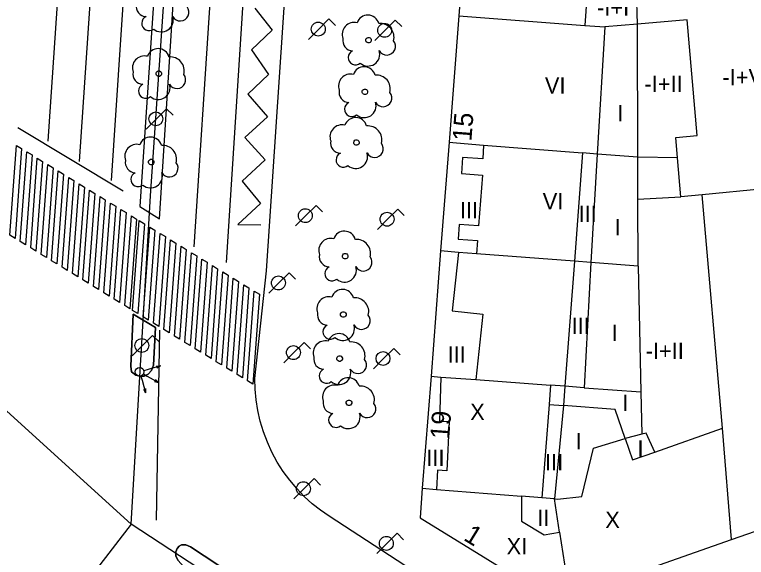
# Model space of a CAD drawing. Extents: x 282771 to 285132, y 4823109 to 4825496.
# Drawn here: x 284575 to 284642.2, y 4824078 to 4824127.8 of the extents above; entities that cross this region are included whole.
import ezdxf

# ---------------------------------------------------------------- set-up
doc = ezdxf.new("R2010")
doc.units = 0
for name, color, linetype in [('ACERA-BORDILLO', 7, 'Continuous'), ('ARBOL', 7, 'Continuous'), ('BORDILLO', 7, 'Continuous'), ('CALLE-EJE', 7, 'Continuous'), ('CARGA_DESCARGA', 7, 'Continuous'), ('EDIFICIO', 7, 'Continuous'), ('FAROLA', 7, 'Continuous'), ('INTERIOR-EDIFICIO', 7, 'Continuous'), ('MEDIANERA', 7, 'Continuous'), ('NUM-PORTAL', 7, 'Continuous'), ('PASO-PEATONES', 7, 'Continuous'), ('SEMAFORO', 7, 'Continuous'), ('SENAL-VIARIA', 7, 'Continuous'), ('TXT-ALTURA-EDIFICIO', 7, 'Continuous'), ('ZONA-VERDE', 7, 'Continuous')]:
    doc.layers.add(name, color=color, linetype=linetype)

msp = doc.modelspace()

# ---------------------------------------------------------------- linework, layer by layer
at = {"layer": 'ACERA-BORDILLO'}
msp.add_lwpolyline([(284619.791, 4824071.453), (284603.873, 4824081.808), (284603.087, 4824082.355), (284602.327, 4824082.961), (284601.599, 4824083.624), (284600.908, 4824084.341), (284600.26, 4824085.11), (284599.662, 4824085.927), (284599.117, 4824086.786), (284598.631, 4824087.682), (284598.207, 4824088.608), (284597.848, 4824089.56), (284597.555, 4824090.528), (284597.33, 4824091.508), (284597.171, 4824092.492), (284597.079, 4824093.473), (284597.052, 4824094.444), (284598.13, 4824104.346), (284604.998, 4824206.902)], dxfattribs=at)
at = {"layer": 'ARBOL'}
for centre, major_axis, start_param, end_param in [((284587.106, 4824128.597), (-0.518, -0.779), 5.10071, 6.837896), ((284590.216, 4824128.067), (-0.442, -0.663), 5.805186, 9.12181), ((284607.429, 4824126.765), (0.576, 0.864), 5.573387, 8.117066), ((284587.346, 4824127.047), (-0.372, -0.559), 4.143183, 7.559417), ((284588.486, 4824127.347), (-0.602, -0.904), 6.154112, 8.75419), ((284606.169, 4824126.035), (0.608, 0.913), 0.333725, 2.517556), ((284608.559, 4824125.765), (0.706, 1.059), 5.039149, 6.97239), ((284606.059, 4824125.465), (-0.519, -0.778), 5.101392, 6.838577), ((284609.169, 4824124.935), (-0.442, -0.663), 5.805868, 9.122492), ((284588.176, 4824123.689), (0.575, 0.864), 5.572705, 8.116384), ((284606.299, 4824123.915), (-0.373, -0.559), 4.143865, 7.560099), ((284607.439, 4824124.215), (-0.602, -0.903), 6.154794, 8.754872), ((284586.916, 4824122.959), (0.608, 0.913), 0.333044, 2.516874), ((284589.306, 4824122.689), (0.705, 1.059), 5.038468, 6.971708), ((284586.806, 4824122.389), (-0.518, -0.779), 5.10071, 6.837896), ((284605.829, 4824121.295), (0.609, 0.912), 0.333901, 2.517732), ((284607.089, 4824122.025), (0.576, 0.864), 5.573563, 8.117241), ((284589.916, 4824121.859), (-0.442, -0.663), 5.805186, 9.12181), ((284608.219, 4824121.025), (0.706, 1.059), 5.039325, 6.972566), ((284587.046, 4824120.839), (-0.372, -0.559), 4.143183, 7.559417), ((284588.186, 4824121.139), (-0.602, -0.904), 6.154112, 8.75419), ((284605.719, 4824120.725), (-0.519, -0.778), 5.101568, 6.838753), ((284608.829, 4824120.195), (-0.442, -0.663), 5.806044, 9.122668), ((284605.959, 4824119.175), (-0.373, -0.559), 4.144041, 7.560275), ((284607.099, 4824119.475), (-0.602, -0.903), 6.15497, 8.755048), ((284606.309, 4824117.365), (0.576, 0.864), 5.573755, 8.117433), ((284605.049, 4824116.635), (0.609, 0.912), 0.334093, 2.517924), ((284607.439, 4824116.365), (0.706, 1.059), 5.039517, 6.972758), ((284587.475, 4824115.578), (0.575, 0.864), 5.572705, 8.116384), ((284586.215, 4824114.848), (0.608, 0.913), 0.333044, 2.516874), ((284588.605, 4824114.578), (0.705, 1.059), 5.038468, 6.971708), ((284604.939, 4824116.065), (-0.519, -0.778), 5.10176, 6.838945), ((284608.049, 4824115.535), (-0.442, -0.663), 5.806236, 9.12286), ((284605.179, 4824114.515), (-0.373, -0.559), 4.144233, 7.560467), ((284606.319, 4824114.815), (-0.602, -0.903), 6.155162, 8.75524), ((284586.105, 4824114.278), (-0.518, -0.779), 5.10071, 6.837896), ((284589.215, 4824113.748), (-0.442, -0.663), 5.805186, 9.12181), ((284586.345, 4824112.728), (-0.372, -0.559), 4.143183, 7.559417), ((284587.485, 4824113.028), (-0.602, -0.904), 6.154112, 8.75419), ((284605.279, 4824106.935), (0.577, 0.864), 5.574146, 8.117825), ((284604.019, 4824106.205), (0.609, 0.912), 0.334485, 2.518316), ((284606.409, 4824105.935), (0.707, 1.058), 5.039909, 6.973149), ((284603.909, 4824105.635), (-0.519, -0.778), 5.102152, 6.839337), ((284607.019, 4824105.105), (-0.442, -0.663), 5.806627, 9.123252), ((284604.149, 4824104.085), (-0.373, -0.559), 4.144625, 7.560858), ((284605.289, 4824104.385), (-0.603, -0.903), 6.155554, 8.755632), ((284605.109, 4824101.585), (0.577, 0.864), 5.574339, 8.118018), ((284603.849, 4824100.855), (0.609, 0.912), 0.334678, 2.518508), ((284606.239, 4824100.585), (0.707, 1.058), 5.040102, 6.973342), ((284603.739, 4824100.285), (-0.52, -0.778), 5.102344, 6.83953), ((284606.849, 4824099.755), (-0.443, -0.663), 5.80682, 9.123444), ((284603.979, 4824098.735), (-0.373, -0.559), 4.144817, 7.561051), ((284605.119, 4824099.035), (-0.603, -0.903), 6.155746, 8.755824), ((284604.769, 4824097.535), (0.577, 0.863), 5.574496, 8.118175), ((284603.509, 4824096.805), (0.609, 0.912), 0.334835, 2.518665), ((284605.899, 4824096.535), (0.707, 1.058), 5.040259, 6.973499), ((284603.399, 4824096.235), (-0.52, -0.778), 5.102501, 6.839687), ((284606.509, 4824095.705), (-0.443, -0.663), 5.806977, 9.123601), ((284603.639, 4824094.685), (-0.373, -0.559), 4.144974, 7.561208), ((284604.779, 4824094.985), (-0.603, -0.903), 6.155904, 8.755981), ((284605.629, 4824093.485), (0.577, 0.863), 5.574617, 8.118296), ((284604.369, 4824092.755), (0.609, 0.912), 0.334956, 2.518787), ((284606.759, 4824092.485), (0.707, 1.058), 5.04038, 6.97362), ((284604.259, 4824092.185), (-0.52, -0.778), 5.102623, 6.839808), ((284607.369, 4824091.655), (-0.443, -0.662), 5.807098, 9.123722), ((284604.499, 4824090.635), (-0.373, -0.559), 4.145096, 7.561329), ((284605.639, 4824090.935), (-0.603, -0.903), 6.156025, 8.756102)]:
    msp.add_ellipse(centre, major_axis=major_axis, ratio=0.999977, start_param=start_param, end_param=end_param, dxfattribs=at)
for centre in [(284607.499, 4824125.505), (284588.246, 4824122.429), (284607.159, 4824120.765), (284606.379, 4824116.105), (284587.545, 4824114.318), (284605.349, 4824105.675), (284605.179, 4824100.325), (284604.839, 4824096.275), (284605.699, 4824092.225)]:
    msp.add_ellipse(centre, major_axis=(0.141, 0.212), ratio=0.999977, dxfattribs=at)
at = {"layer": 'BORDILLO'}
for points in [[(284591.435, 4824183.552), (284586.486, 4824110.242), (284588.316, 4824109.097), (284593.005, 4824183.114), (284591.435, 4824183.552)], [(284585.877, 4824100.368), (284587.952, 4824099.142), (284587.746, 4824095.667), (284587.559, 4824095.181), (284587.279, 4824094.864), (284586.887, 4824094.677), (284586.514, 4824094.658), (284586.122, 4824094.77), (284585.748, 4824095.069), (284585.673, 4824095.574), (284585.877, 4824100.368)], [(284591.153, 4824078.995), (284609.174, 4824067.131), (284608.029, 4824065.164), (284592.505, 4824075.394), (284591.646, 4824076.179), (284590.506, 4824077.184), (284590.031, 4824077.758), (284589.811, 4824078.154), (284589.799, 4824078.545), (284589.921, 4824078.862), (284590.11, 4824079.069), (284590.323, 4824079.185), (284590.732, 4824079.191), (284591.153, 4824078.995)]]:
    msp.add_lwpolyline(points, dxfattribs=at)
at = {"layer": 'CALLE-EJE'}
msp.add_line((284616.284, 4824061.133), (284585.709, 4824081.075), dxfattribs=at)
for points in [[(284585.709, 4824081.075), (284587.476, 4824111.207), (284593.137, 4824193.507), (284595.748, 4824217.804)], [(284585.709, 4824081.075), (284558.821, 4824105.49), (284533.938, 4824128.086)], [(284585.709, 4824081.075), (284574.408, 4824066.442), (284571.17, 4824014.417), (284571.37, 4824010.455)]]:
    msp.add_lwpolyline(points, dxfattribs=at)
at = {"layer": 'CARGA_DESCARGA'}
msp.add_lwpolyline([(284597.066, 4824128.439), (284598.644, 4824126.426), (284596.74, 4824124.63), (284598.317, 4824122.344), (284596.413, 4824120.548), (284598.208, 4824118.48), (284596.141, 4824116.575), (284597.991, 4824114.507), (284595.882, 4824112.575), (284597.591, 4824110.523), (284595.509, 4824108.595), (284597.622, 4824108.564)], dxfattribs=at)
msp.add_lwpolyline([(284597.066, 4824128.439), (284598.644, 4824126.426), (284596.74, 4824124.63), (284598.317, 4824122.344), (284596.413, 4824120.548), (284598.208, 4824118.48), (284596.141, 4824116.575), (284597.991, 4824114.507), (284595.882, 4824112.575), (284597.591, 4824110.523), (284595.509, 4824108.595), (284597.622, 4824108.564)], dxfattribs=at)
at = {"layer": 'EDIFICIO'}
msp.add_lwpolyline([(284616.609, 4824138.666), (284615.769, 4824127.735), (284614.879, 4824116.135), (284614.109, 4824106.155), (284613.229, 4824094.655), (284612.429, 4824084.375), (284612.229, 4824081.665), (284624.659, 4824074.005), (284625.929, 4824074.445), (284640.819, 4824079.665), (284650.129, 4824082.925), (284651.799, 4824085.905), (284651.249, 4824091.635), (284649.289, 4824112.376), (284645.929, 4824147.906)], dxfattribs=at)
at = {"layer": 'FAROLA'}
for p, q in [((284603.857, 4824127.448), (284602.917, 4824126.518)), ((284604.447, 4824126.858), (284603.857, 4824127.448)), ((284609.949, 4824127.339), (284609.009, 4824126.409)), ((284610.539, 4824126.749), (284609.949, 4824127.339)), ((284602.917, 4824126.518), (284601.987, 4824125.578)), ((284609.009, 4824126.409), (284608.079, 4824125.469)), ((284588.956, 4824119.207), (284588.016, 4824118.277)), ((284589.546, 4824118.617), (284588.956, 4824119.207)), ((284588.016, 4824118.277), (284587.086, 4824117.337)), ((284602.671, 4824110.329), (284601.731, 4824109.399)), ((284603.261, 4824109.739), (284602.671, 4824110.329)), ((284610.177, 4824110.003), (284609.237, 4824109.073)), ((284610.767, 4824109.413), (284610.177, 4824110.003)), ((284601.731, 4824109.399), (284600.801, 4824108.459)), ((284609.237, 4824109.073), (284608.307, 4824108.133)), ((284600.204, 4824104.152), (284599.264, 4824103.222)), ((284600.794, 4824103.562), (284600.204, 4824104.152)), ((284599.264, 4824103.222), (284598.334, 4824102.281)), ((284587.671, 4824098.413), (284586.731, 4824097.483)), ((284588.261, 4824097.823), (284587.671, 4824098.413)), ((284601.583, 4824097.758), (284600.643, 4824096.828)), ((284602.173, 4824097.168), (284601.583, 4824097.758)), ((284586.731, 4824097.483), (284585.801, 4824096.543)), ((284609.804, 4824097.216), (284608.864, 4824096.286)), ((284610.394, 4824096.626), (284609.804, 4824097.216)), ((284600.643, 4824096.828), (284599.713, 4824095.888)), ((284608.864, 4824096.286), (284607.934, 4824095.346)), ((284602.5, 4824085.263), (284601.56, 4824084.333)), ((284603.09, 4824084.673), (284602.5, 4824085.263)), ((284601.56, 4824084.333), (284600.63, 4824083.393)), ((284610.109, 4824080.245), (284609.169, 4824079.315)), ((284610.699, 4824079.655), (284610.109, 4824080.245)), ((284609.169, 4824079.315), (284608.239, 4824078.375))]:
    msp.add_line(p, q, dxfattribs=at)
for centre, radius in [((284587.976, 4824118.277), 0.637), ((284586.691, 4824097.483), 0.637), ((284608.824, 4824096.286), 0.638)]:
    msp.add_circle(centre, radius, dxfattribs=at)
for centre in [(284602.877, 4824126.518), (284608.969, 4824126.409), (284601.691, 4824109.399), (284609.197, 4824109.073), (284599.224, 4824103.222), (284600.603, 4824096.828), (284601.52, 4824084.333), (284609.129, 4824079.315)]:
    msp.add_ellipse(centre, major_axis=(0.354, 0.53), ratio=0.999977, dxfattribs=at)
at = {"layer": 'INTERIOR-EDIFICIO'}
msp.add_lwpolyline([(284627.599, 4824130.386), (284627.34, 4824126.855), (284629.169, 4824126.716), (284628.489, 4824115.055), (284627.139, 4824115.155), (284626.399, 4824105.22), (284625.509, 4824093.735), (284624.199, 4824093.845), (284624.059, 4824092.065), (284623.389, 4824083.49), (284621.519, 4824083.641), (284621.539, 4824081.345), (284623.609, 4824080.105), (284625.033, 4824080.339), (284624.569, 4824083.395), (284624.839, 4824083.375), (284627.079, 4824083.615), (284628.129, 4824088.045), (284631.049, 4824088.935), (284631.729, 4824086.985), (284633.769, 4824087.695), (284639.976, 4824089.879), (284638.123, 4824111.303), (284636.169, 4824111.116), (284635.849, 4824114.696), (284635.689, 4824116.576), (284637.659, 4824116.746), (284636.739, 4824127.366), (284632.179, 4824126.966), (284632.103, 4824130.054)], dxfattribs=at)
at = {"layer": 'MEDIANERA'}
for p, q in [((284615.769, 4824127.735), (284627.34, 4824126.855)), ((284614.869, 4824116.135), (284618.049, 4824115.875)), ((284618.049, 4824115.875), (284627.139, 4824115.155)), ((284635.849, 4824114.696), (284632.209, 4824114.766)), ((284632.221, 4824110.905), (284632.209, 4824114.766)), ((284649.289, 4824112.376), (284638.123, 4824111.303)), ((284632.221, 4824110.906), (284636.169, 4824111.116)), ((284632.239, 4824104.775), (284632.221, 4824110.905)), ((284615.739, 4824106.031), (284614.109, 4824106.155)), ((284617.39, 4824105.906), (284615.739, 4824106.031)), ((284627.909, 4824105.105), (284627.279, 4824093.605)), ((284632.239, 4824104.775), (284627.909, 4824105.105)), ((284632.239, 4824104.775), (284632.499, 4824093.225)), ((284613.219, 4824094.655), (284614.129, 4824094.585)), ((284614.129, 4824094.585), (284617.339, 4824094.345)), ((284617.339, 4824094.345), (284624.199, 4824093.845)), ((284627.279, 4824093.605), (284632.499, 4824093.225)), ((284632.499, 4824093.225), (284632.589, 4824089.335)), ((284624.059, 4824092.065), (284625.379, 4824091.965)), ((284640.819, 4824079.665), (284639.976, 4824089.879)), ((284612.429, 4824084.375), (284613.739, 4824084.268)), ((284613.739, 4824084.268), (284621.519, 4824083.641)), ((284625.033, 4824080.339), (284625.929, 4824074.445))]:
    msp.add_line(p, q, dxfattribs=at)
for points in [[(284632.209, 4824114.766), (284632.179, 4824126.966), (284629.169, 4824126.716)], [(284618.049, 4824115.875), (284617.969, 4824114.605), (284616.119, 4824114.735), (284616.019, 4824113.265), (284617.959, 4824113.125), (284617.599, 4824108.455), (284615.809, 4824108.595), (284615.709, 4824107.235), (284617.479, 4824107.105), (284617.39, 4824105.906)], [(284632.209, 4824114.766), (284628.489, 4824115.055), (284627.909, 4824105.105)], [(284615.739, 4824106.025), (284615.169, 4824100.665), (284617.989, 4824100.365), (284617.339, 4824094.345)], [(284627.909, 4824105.105), (284626.399, 4824105.22), (284617.39, 4824105.906)], [(284614.129, 4824094.585), (284613.999, 4824090.535), (284614.889, 4824090.505), (284614.689, 4824085.985), (284613.809, 4824086.025), (284613.739, 4824084.268)], [(284627.279, 4824093.605), (284625.509, 4824093.735), (284625.379, 4824091.965)], [(284625.379, 4824091.965), (284624.569, 4824083.395), (284623.389, 4824083.49)], [(284632.589, 4824089.335), (284631.049, 4824088.935), (284630.119, 4824091.605), (284625.379, 4824091.965)], [(284633.769, 4824087.695), (284632.969, 4824089.445), (284632.589, 4824089.335)]]:
    msp.add_lwpolyline(points, dxfattribs=at)
at = {"layer": 'PASO-PEATONES'}
for points in [[(284575.045, 4824107.314), (284574.565, 4824107.607), (284575.173, 4824115.848), (284575.652, 4824115.554)], [(284576.004, 4824106.726), (284575.525, 4824107.02), (284576.132, 4824115.26), (284576.612, 4824114.966)], [(284576.964, 4824106.138), (284576.484, 4824106.432), (284577.092, 4824114.672), (284577.571, 4824114.378)], [(284577.923, 4824105.55), (284577.444, 4824105.844), (284578.051, 4824114.084), (284578.531, 4824113.791)], [(284578.883, 4824104.962), (284578.403, 4824105.256), (284579.01, 4824113.497), (284579.49, 4824113.203)], [(284579.842, 4824104.374), (284579.362, 4824104.668), (284579.97, 4824112.909), (284580.449, 4824112.615)], [(284580.801, 4824103.786), (284580.322, 4824104.08), (284580.929, 4824112.321), (284581.409, 4824112.027)], [(284581.761, 4824103.198), (284581.281, 4824103.492), (284581.888, 4824111.733), (284582.368, 4824111.439)], [(284582.72, 4824102.61), (284582.24, 4824102.904), (284582.848, 4824111.145), (284583.327, 4824110.851)], [(284583.679, 4824102.022), (284583.2, 4824102.316), (284583.807, 4824110.557), (284584.287, 4824110.263)], [(284584.639, 4824101.434), (284584.159, 4824101.728), (284584.766, 4824109.969), (284585.246, 4824109.675)], [(284585.598, 4824100.846), (284585.118, 4824101.14), (284585.726, 4824109.381), (284586.206, 4824109.087)], [(284586.318, 4824100.405), (284585.838, 4824100.699), (284586.445, 4824108.94), (284586.925, 4824108.646)], [(284587.277, 4824099.817), (284586.797, 4824100.111), (284587.405, 4824108.352), (284587.884, 4824108.058)], [(284588.236, 4824099.229), (284587.757, 4824099.523), (284588.364, 4824107.764), (284588.844, 4824107.47)], [(284589.196, 4824098.641), (284588.716, 4824098.935), (284589.323, 4824107.176), (284589.803, 4824106.882)], [(284590.155, 4824098.053), (284589.675, 4824098.347), (284590.283, 4824106.588), (284590.762, 4824106.294)], [(284591.114, 4824097.465), (284590.635, 4824097.759), (284591.242, 4824106), (284591.722, 4824105.706)], [(284592.074, 4824096.877), (284591.594, 4824097.171), (284592.201, 4824105.412), (284592.681, 4824105.118)], [(284593.033, 4824096.289), (284592.553, 4824096.583), (284593.161, 4824104.824), (284593.641, 4824104.53)], [(284593.992, 4824095.701), (284593.513, 4824095.995), (284594.12, 4824104.236), (284594.6, 4824103.942)], [(284594.952, 4824095.113), (284594.472, 4824095.407), (284595.08, 4824103.648), (284595.559, 4824103.354)], [(284595.911, 4824094.525), (284595.432, 4824094.819), (284596.039, 4824103.06), (284596.519, 4824102.766)], [(284596.871, 4824093.938), (284596.391, 4824094.232), (284596.998, 4824102.472), (284597.478, 4824102.178)]]:
    msp.add_lwpolyline(points, close=True, dxfattribs=at)
at = {"layer": 'SEMAFORO'}
for p, q in [((284588.406, 4824095.605), (284587.252, 4824095.277)), ((284588.013, 4824095.597), (284588.406, 4824095.605)), ((284588.406, 4824095.605), (284588.068, 4824095.405)), ((284587.252, 4824095.277), (284586.867, 4824095.167)), ((284586.592, 4824094.673), (284586.702, 4824094.288)), ((284586.702, 4824094.288), (284587.03, 4824093.134)), ((284586.829, 4824094.865), (284587.175, 4824094.672)), ((284587.175, 4824094.672), (284588.225, 4824094.087)), ((284587.946, 4824094.372), (284588.225, 4824094.087)), ((284587.836, 4824094.174), (284588.225, 4824094.087)), ((284586.83, 4824093.472), (284587.03, 4824093.134)), ((284587.022, 4824093.527), (284587.03, 4824093.134))]:
    msp.add_line(p, q, dxfattribs=at)
msp.add_circle((284586.483, 4824095.058), 0.4, dxfattribs=at)
at = {"layer": 'SENAL-VIARIA'}
for p, q in [((284596.415, 4824182.406), (284591.452, 4824106.548)), ((284594.459, 4824105.11), (284599.422, 4824182.471)), ((284588.301, 4824098.889), (284588.015, 4824081.437))]:
    msp.add_line(p, q, dxfattribs=at)
for points in [[(284578.085, 4824116.223), (284582.778, 4824185.262)], [(284580.965, 4824114.37), (284585.696, 4824184.618)], [(284583.907, 4824112.621), (284588.657, 4824184.109)], [(284584.97, 4824111.631), (284575.299, 4824117.451)]]:
    msp.add_lwpolyline(points, dxfattribs=at)
at = {"layer": 'ZONA-VERDE'}
for points in [[(284591.435, 4824183.552), (284586.486, 4824110.242), (284588.316, 4824109.097), (284593.005, 4824183.114), (284591.435, 4824183.552)], [(284585.673, 4824095.574), (284585.748, 4824095.069), (284586.122, 4824094.77), (284586.514, 4824094.658), (284586.887, 4824094.677), (284587.279, 4824094.864), (284587.559, 4824095.181), (284587.746, 4824095.667), (284587.952, 4824099.142), (284585.877, 4824100.368), (284585.673, 4824095.574)], [(284590.732, 4824079.191), (284590.323, 4824079.185), (284590.11, 4824079.069), (284589.921, 4824078.862), (284589.799, 4824078.545), (284589.811, 4824078.154), (284590.031, 4824077.758), (284590.506, 4824077.184), (284591.646, 4824076.179), (284592.505, 4824075.394), (284608.029, 4824065.164), (284609.174, 4824067.131), (284591.153, 4824078.995), (284590.732, 4824079.191)]]:
    msp.add_lwpolyline(points, dxfattribs=at)

# ---------------------------------------------------------------- texts
at = {"layer": 'NUM-PORTAL'}
for s, rotation, p in [('15', 85.60945, (284616.93, 4824116.197)), ('19', 85.60945, (284614.89, 4824088.829)), ('1', 328.40005, (284616.123, 4824079.674))]:
    msp.add_text(s, height=1.75, rotation=rotation, dxfattribs=at).set_placement(p)
at = {"layer": 'TXT-ALTURA-EDIFICIO'}
for s, p in [('-I+I', (284628.466, 4824127.756)), ('-I+V', (284639.978, 4824121.356)), ('VI', (284623.679, 4824120.606)), ('-I+II', (284632.815, 4824120.746)), ('I', (284630.338, 4824118.056)), ('VI', (284623.479, 4824109.965)), ('III', (284615.877, 4824109.165)), ('III', (284626.767, 4824108.815)), ('I', (284630.078, 4824107.585)), ('III', (284626.137, 4824098.525)), ('I', (284629.818, 4824097.905)), ('-I+II', (284632.925, 4824096.235)), ('III', (284614.747, 4824095.915)), ('I', (284630.778, 4824091.455)), ('X', (284616.822, 4824090.635)), ('I', (284626.498, 4824087.935)), ('I', (284632.178, 4824087.275)), ('III', (284612.797, 4824086.415)), ('III', (284623.687, 4824086.025)), ('II', (284622.977, 4824080.905)), ('X', (284629.222, 4824080.735)), ('XI', (284620.163, 4824078.315))]:
    msp.add_text(s, height=1.5, rotation=0.0006, dxfattribs=at).set_placement(p)

doc.saveas('drawing.dxf')
